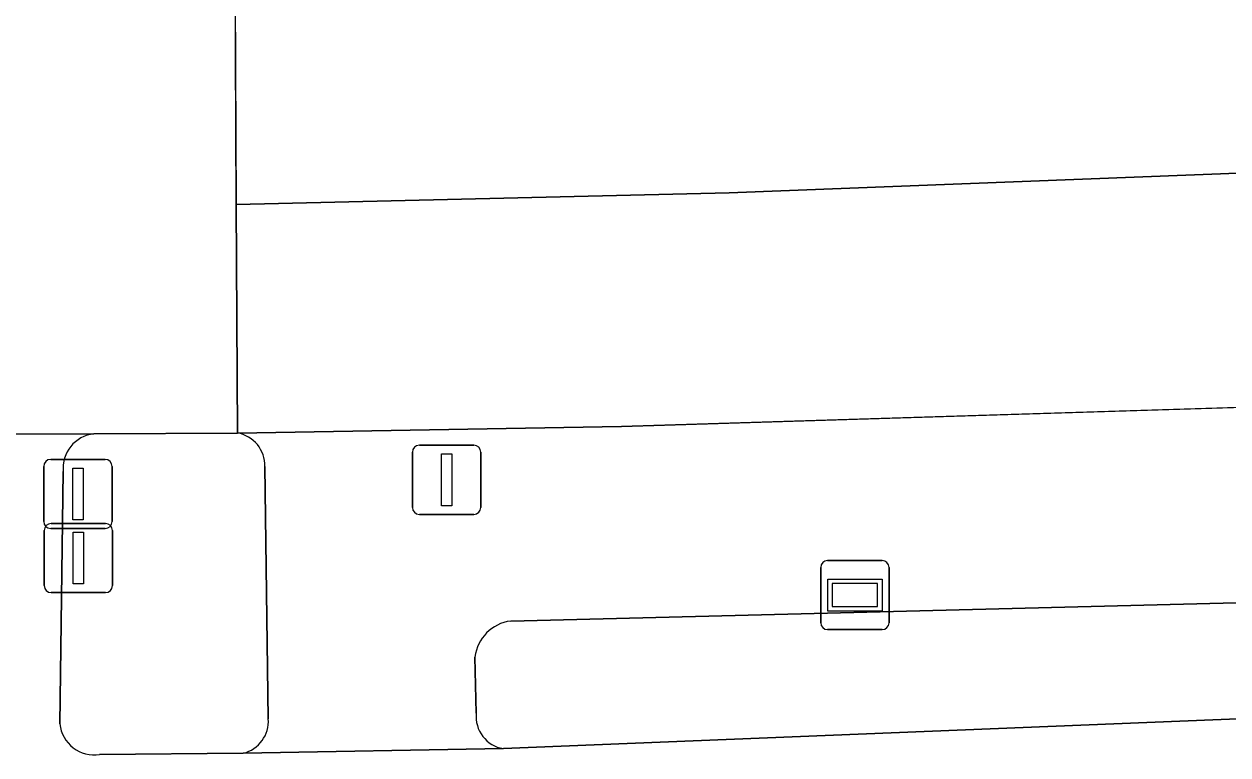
# Model space of a CAD drawing. Extents: x 162184 to 163154, y 385507 to 386516.
# Drawn here: x 162659.38 to 162676.83, y 386433.35 to 386443.94 of the extents above; entities that cross this region are included whole.
import ezdxf

# ---------------------------------------------------------------- set-up
doc = ezdxf.new("R2010")
doc.units = 0
for name, color, linetype in [('IMGEO_Drukknoppaal', 7, 'Continuous'), ('IMGEO_Fietspad_gesloten', 7, 'Continuous'), ('IMGEO_Groenvoorziening', 7, 'Continuous'), ('IMGEO_Haag', 7, 'Continuous'), ('IMGEO_OVBaan_gesloten', 7, 'Continuous'), ('IMGEO_Verkeerseiland_gesloten', 7, 'Continuous'), ('IMGEO_Verkeersregelinstallatiepaal', 7, 'Continuous'), ('IMGEO_Voetpad_open', 7, 'Continuous'), ('IMGEO_Wegwijzer', 7, 'Continuous')]:
    doc.layers.add(name, color=color, linetype=linetype)

msp = doc.modelspace()

# ---------------------------------------------------------------- linework, layer by layer
at = {"layer": 'IMGEO_Drukknoppaal'}
for p, q in [((162659.667, 386435.804), (162659.667, 386436.604)), ((162659.667, 386436.604), (162659.667, 386435.804)), ((162659.767, 386436.704), (162660.557, 386436.704)), ((162660.557, 386436.704), (162659.767, 386436.704)), ((162660.657, 386436.604), (162660.657, 386435.804)), ((162660.657, 386435.804), (162660.657, 386436.604)), ((162660.557, 386435.704), (162659.767, 386435.704)), ((162659.767, 386435.704), (162660.557, 386435.704))]:
    msp.add_line(p, q, dxfattribs=at)
msp.add_lwpolyline([(162660.087, 386436.579), (162660.237, 386436.579), (162660.237, 386435.829), (162660.087, 386435.829), (162660.087, 386436.579)], dxfattribs=at)
for centre, start, end in [((162659.767, 386436.604), 90, 180), ((162659.767, 386436.604), 90, 180), ((162660.557, 386436.604), 0, 90), ((162660.557, 386436.604), 360, 90), ((162659.767, 386435.804), 180, 270), ((162659.767, 386435.804), 180, 270), ((162660.557, 386435.804), 270, 0), ((162660.557, 386435.804), 270, 0)]:
    msp.add_arc(centre, 0.1, start, end, dxfattribs=at)
at = {"layer": 'IMGEO_Fietspad_gesloten'}
for points in [[(162660.388, 386438.003), (162655.85, 386437.984)], [(162659.896, 386433.801), (162659.944, 386437.456)], [(162707.981, 386435.227), (162707.513, 386435.243), (162691.786, 386434.471), (162689.584, 386434.382), (162689.404, 386434.375), (162666.324, 386433.443), (162662.552, 386433.377), (162660.471, 386433.359)]]:
    msp.add_lwpolyline(points, dxfattribs=at)
for centre, radius, start, end in [((162660.441, 386437.506), 0.499, 96.0755, 185.792), ((162660.39, 386433.849), 0.497, 185.5486, 279.3528)]:
    msp.add_arc(centre, radius, start, end, dxfattribs=at)
at = {"layer": 'IMGEO_Groenvoorziening'}
for points in [[(162666.324, 386433.443), (162689.404, 386434.375), (162689.325, 386436.02)], [(162689.325, 386436.02), (162688.789, 386435.99), (162681.538, 386435.67), (162666.43, 386435.292)], [(162665.912, 386434.77), (162665.931, 386433.955)]]:
    msp.add_lwpolyline(points, dxfattribs=at)
for centre, radius, start, end in [((162666.505, 386434.699), 0.597, 97.23, 173.2107), ((162666.399, 386433.908), 0.471, 174.237, 260.7811)]:
    msp.add_arc(centre, radius, start, end, dxfattribs=at)
at = {"layer": 'IMGEO_Haag'}
for points in [[(162666.324, 386433.443), (162689.404, 386434.375), (162689.325, 386436.02)], [(162689.325, 386436.02), (162688.789, 386435.99), (162681.538, 386435.67), (162666.43, 386435.292)], [(162665.912, 386434.77), (162665.931, 386433.955)]]:
    msp.add_lwpolyline(points, dxfattribs=at)
for centre, radius, start, end in [((162666.505, 386434.699), 0.597, 97.23, 173.2107), ((162666.399, 386433.908), 0.471, 174.237, 260.7811)]:
    msp.add_arc(centre, radius, start, end, dxfattribs=at)
at = {"layer": 'IMGEO_OVBaan_gesloten'}
for points in [[(162666.495, 386444.765), (162666.171, 386444.74), (162662.437, 386444.631), (162662.453, 386441.323), (162669.599, 386441.495), (162681.85, 386441.971), (162696.844, 386442.665), (162710.114, 386443.564), (162717.533, 386444.067), (162721.585, 386444.342), (162724.599, 386444.64), (162729.487, 386445.02), (162734.721, 386445.541), (162748.517, 386446.914), (162772.468, 386449.874), (162792.635, 386452.668), (162820.329, 386457.113), (162903.036, 386471.215)], [(162903.036, 386471.215), (162820.329, 386457.113), (162792.635, 386452.668), (162772.468, 386449.874), (162748.517, 386446.914), (162734.721, 386445.541), (162729.487, 386445.02), (162724.599, 386444.64), (162721.585, 386444.342), (162717.533, 386444.067), (162710.114, 386443.564), (162696.844, 386442.665), (162681.85, 386441.971), (162669.599, 386441.495), (162662.453, 386441.323), (162662.468, 386438.015), (162668.036, 386438.108), (162678.858, 386438.443), (162691.187, 386439.073)]]:
    msp.add_lwpolyline(points, dxfattribs=at)
msp.add_lwpolyline([(162662.453, 386441.323), (162662.437, 386444.631), (162660.249, 386444.587), (162655.873, 386444.52), (162651.297, 386444.492), (162628.999, 386444.53), (162624.407, 386444.525), (162619.809, 386444.509), (162617.184, 386444.599), (162617.174, 386441.294), (162617.163, 386437.987), (162619.633, 386437.909), (162624.263, 386437.852), (162634.715, 386437.78), (162641.654, 386437.745), (162643.006, 386437.745), (162647.632, 386437.979), (162655.85, 386437.984), (162660.388, 386438.003), (162662.468, 386438.015)], close=True, dxfattribs=at)
at = {"layer": 'IMGEO_Verkeerseiland_gesloten'}
for points in [[(162662.468, 386438.015), (162660.388, 386438.003)], [(162659.944, 386437.456), (162659.896, 386433.801)], [(162662.916, 386433.875), (162662.868, 386437.53)], [(162660.471, 386433.359), (162662.552, 386433.377)]]:
    msp.add_lwpolyline(points, dxfattribs=at)
for centre, radius, start, end in [((162660.441, 386437.506), 0.499, 96.0755, 185.792), ((162662.387, 386437.541), 0.481, 358.7349, 80.2928), ((162660.39, 386433.849), 0.497, 185.5486, 279.3528), ((162662.447, 386433.836), 0.47, 282.8707, 4.8014)]:
    msp.add_arc(centre, radius, start, end, dxfattribs=at)
at = {"layer": 'IMGEO_Verkeersregelinstallatiepaal'}
for p, q in [((162665.106, 386437.837), (162665.896, 386437.837)), ((162665.896, 386437.837), (162665.106, 386437.837)), ((162659.762, 386437.632), (162660.552, 386437.632)), ((162660.552, 386437.632), (162659.762, 386437.632)), ((162665.006, 386436.937), (162665.006, 386437.737)), ((162665.006, 386437.737), (162665.006, 386436.937)), ((162665.996, 386437.737), (162665.996, 386436.937)), ((162665.996, 386436.937), (162665.996, 386437.737)), ((162659.662, 386436.732), (162659.662, 386437.532)), ((162659.662, 386437.532), (162659.662, 386436.732)), ((162660.652, 386437.532), (162660.652, 386436.732)), ((162660.652, 386436.732), (162660.652, 386437.532)), ((162665.896, 386436.837), (162665.106, 386436.837)), ((162665.106, 386436.837), (162665.896, 386436.837)), ((162660.552, 386436.632), (162659.762, 386436.632)), ((162659.762, 386436.632), (162660.552, 386436.632))]:
    msp.add_line(p, q, dxfattribs=at)
for points in [[(162665.426, 386437.712), (162665.576, 386437.712), (162665.576, 386436.962), (162665.426, 386436.962), (162665.426, 386437.712)], [(162660.082, 386437.507), (162660.232, 386437.507), (162660.232, 386436.757), (162660.082, 386436.757), (162660.082, 386437.507)]]:
    msp.add_lwpolyline(points, dxfattribs=at)
for centre, start, end in [((162665.106, 386437.737), 90, 180), ((162665.106, 386437.737), 90, 180), ((162665.896, 386437.737), 0, 90), ((162665.896, 386437.737), 360, 90), ((162659.762, 386437.532), 90, 180), ((162659.762, 386437.532), 90, 180), ((162660.552, 386437.532), 0, 90), ((162660.552, 386437.532), 360, 90), ((162665.106, 386436.937), 180, 270), ((162665.106, 386436.937), 180, 270), ((162665.896, 386436.937), 270, 0), ((162665.896, 386436.937), 270, 0), ((162659.762, 386436.732), 180, 270), ((162659.762, 386436.732), 180, 270), ((162660.552, 386436.732), 270, 0), ((162660.552, 386436.732), 270, 0)]:
    msp.add_arc(centre, 0.1, start, end, dxfattribs=at)
at = {"layer": 'IMGEO_Voetpad_open'}
for points in [[(162691.187, 386439.073), (162678.858, 386438.443), (162668.036, 386438.108), (162662.468, 386438.015)], [(162662.868, 386437.53), (162662.916, 386433.875)], [(162666.43, 386435.292), (162681.538, 386435.67), (162688.789, 386435.99), (162689.325, 386436.02), (162689.508, 386436.03), (162691.562, 386436.145), (162691.699, 386436.153), (162705.882, 386436.943)], [(162665.931, 386433.955), (162665.912, 386434.77)], [(162662.552, 386433.377), (162666.324, 386433.443)]]:
    msp.add_lwpolyline(points, dxfattribs=at)
for centre, radius, start, end in [((162662.387, 386437.541), 0.481, 358.7349, 80.2928), ((162666.505, 386434.699), 0.597, 97.23, 173.2107), ((162666.399, 386433.908), 0.471, 174.237, 260.7811), ((162662.447, 386433.836), 0.47, 282.8707, 4.8014)]:
    msp.add_arc(centre, radius, start, end, dxfattribs=at)
at = {"layer": 'IMGEO_Wegwijzer'}
for p, q in [((162670.924, 386435.267), (162670.924, 386436.067)), ((162670.924, 386436.067), (162670.924, 386435.267)), ((162671.024, 386436.167), (162671.814, 386436.167)), ((162671.814, 386436.167), (162671.024, 386436.167)), ((162671.914, 386436.067), (162671.914, 386435.267)), ((162671.914, 386435.267), (162671.914, 386436.067)), ((162671.814, 386435.167), (162671.024, 386435.167)), ((162671.024, 386435.167), (162671.814, 386435.167))]:
    msp.add_line(p, q, dxfattribs=at)
for points in [[(162671.025, 386435.899), (162671.813, 386435.899), (162671.813, 386435.435), (162671.025, 386435.435), (162671.025, 386435.899)], [(162671.09, 386435.834), (162671.09, 386435.5), (162671.748, 386435.5), (162671.748, 386435.834), (162671.09, 386435.834)]]:
    msp.add_lwpolyline(points, dxfattribs=at)
for centre, start, end in [((162671.024, 386436.067), 90, 180), ((162671.024, 386436.067), 90, 180), ((162671.814, 386436.067), 0, 90), ((162671.814, 386436.067), 360, 90), ((162671.024, 386435.267), 180, 270), ((162671.024, 386435.267), 180, 270), ((162671.814, 386435.267), 270, 0), ((162671.814, 386435.267), 270, 0)]:
    msp.add_arc(centre, 0.1, start, end, dxfattribs=at)

doc.saveas('drawing.dxf')
